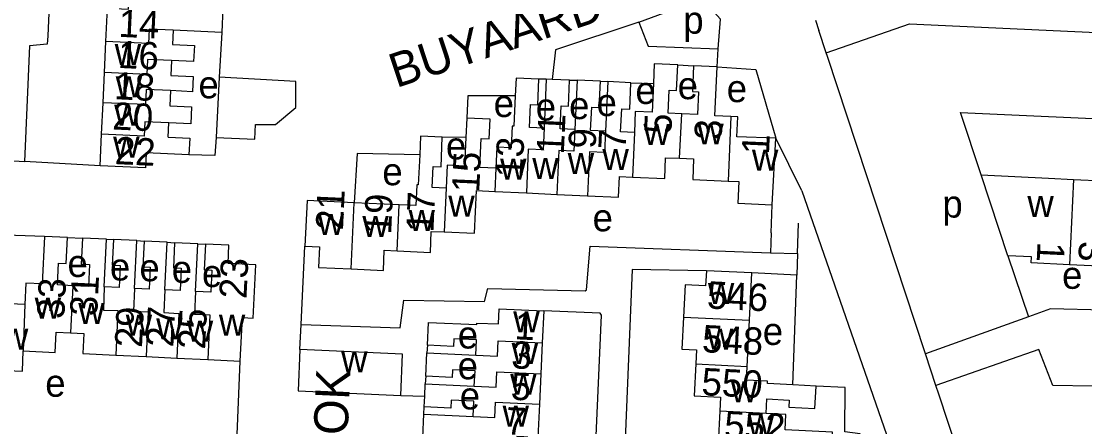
# Model space of a CAD drawing. Extents: x 163026 to 166241, y 382475 to 384501.
# Drawn here: x 164720.8 to 164876.6, y 383849.6 to 383908.9 of the extents above; entities that cross this region are included whole.
import ezdxf

# ---------------------------------------------------------------- set-up
doc = ezdxf.new("R2010")
doc.units = 0
for name, color, linetype in [('BLT_Basislijn', 7, 'Continuous'), ('BLT_Bebouwing', 7, 'Continuous'), ('BLT_Centroide', 7, 'Continuous'), ('BLT_Huisnummer', 7, 'Continuous'), ('BLT_Huisnummer_ tussenligend', 7, 'Continuous'), ('BLT_Onderverdeling_panden', 7, 'Continuous'), ('BLT_Straatnaam', 7, 'Continuous'), ('BLT_Vlakafsluiter', 7, 'Continuous')]:
    doc.layers.add(name, color=color, linetype=linetype)

msp = doc.modelspace()

# ---------------------------------------------------------------- linework, layer by layer
at = {"layer": 'BLT_Basislijn'}
for p, q in [((164811.26, 383908.79), (164815.88, 383910.53)), ((164837.14, 383909.08), (164837.63, 383907.58)), ((164750.18, 383907.3), (164749.82, 383900.74)), ((164838.71, 383904.34), (164837.63, 383907.58)), ((164822.72, 383902.27), (164822.9, 383904.89)), ((164838.91, 383903.76), (164838.71, 383904.34)), ((164853.18, 383860.42), (164838.91, 383903.76)), ((164816.97, 383902.56), (164819.28, 383902.43)), ((164749.82, 383900.74), (164749.34, 383891.93)), ((164797.7, 383900.47), (164796.62, 383900.47)), ((164801.12, 383900.32), (164802.22, 383900.32)), ((164805.63, 383900.16), (164806.71, 383900.1)), ((164810.11, 383899.95), (164813.39, 383899.81)), ((164785.92, 383891.91), (164782.48, 383891.99)), ((164835.16, 383884.12), (164831.33, 383891.81)), ((164716.91, 383888.66), (164721.3, 383888.39)), ((164732.37, 383887.77), (164721.3, 383888.39)), ((164835.16, 383884.12), (164855.95, 383824.31)), ((164830.63, 383877.95), (164830.8, 383882.06)), ((164834.48, 383874.92), (164834.67, 383879.37)), ((164727.57, 383877.3), (164729.77, 383877.19)), ((164733.28, 383877.03), (164734.32, 383877.01)), ((164737.73, 383876.85), (164738.8, 383876.77)), ((164742.17, 383876.61), (164743.26, 383876.51)), ((164746.67, 383876.35), (164747.79, 383876.31)), ((164761.81, 383864.57), (164762.37, 383876.03)), ((164834.48, 383874.92), (164834.38, 383871.78)), ((164865.32, 383874.61), (164868.33, 383865.66)), ((164834.38, 383871.78), (164827.83, 383872.09)), ((164833.84, 383855.7), (164834.38, 383871.78)), ((164761.63, 383860.9), (164761.81, 383864.57)), ((164868.33, 383865.66), (164853.24, 383860.25)), ((164780.29, 383861.5), (164780.22, 383860.41)), ((164853.24, 383860.25), (164853.18, 383860.42)), ((164854.75, 383855.63), (164853.24, 383860.25)), ((164751.99, 383838.17), (164752.9, 383859.2)), ((164780.06, 383856.97), (164779.99, 383855.85)), ((164855.18, 383854.33), (164854.75, 383855.63)), ((164776.39, 383854.13), (164779.9, 383854.03)), ((164876.79, 383789.3), (164855.18, 383854.33)), ((164779.77, 383851.4), (164779.82, 383852.47))]:
    msp.add_line(p, q, dxfattribs=at)
for points in [[(164724.46, 383947), (164723.41, 383924.81), (164725.5, 383924.59), (164724.72, 383906.83), (164724.61, 383905.61), (164722.03, 383905.35), (164721.3, 383888.39)], [(164822.9, 383904.89), (164823.21, 383909.24), (164821.39, 383911.31), (164818.74, 383911.55), (164815.88, 383910.53)], [(164811.26, 383908.79), (164799.08, 383904.78), (164798.59, 383900.43)], [(164811.26, 383908.79), (164812.63, 383905.31), (164822.9, 383904.89)], [(164838.71, 383904.34), (164850.92, 383908.57), (164906.7, 383905.99)], [(164822.72, 383902.27), (164828.39, 383901.89), (164831.33, 383891.81)], [(164749.34, 383891.93), (164755.01, 383891.69), (164755.11, 383893.84), (164758.05, 383893.84), (164761.03, 383896.32), (164761.03, 383900.12), (164749.82, 383900.74)], [(164793.16, 383898), (164786.22, 383898.02), (164786.05, 383894.77)], [(164861.42, 383886.44), (164858.36, 383895.58), (164911.09, 383893.17), (164924.8, 383858.88)], [(164749.34, 383891.93), (164749.19, 383889.28), (164745.38, 383889.39)], [(164779.17, 383889.39), (164770, 383889.58), (164769.56, 383882.38)], [(164724.22, 383877.45), (164700, 383878.25), (164699.22, 383878.29), (164699.04, 383876.11)], [(164761.81, 383864.57), (164776.33, 383864.07), (164776.84, 383868.13), (164788.64, 383867.93), (164789.15, 383869.81), (164803.39, 383869.47), (164803.61, 383869.63), (164804.13, 383876.02), (164830.54, 383875.06)], [(164830.54, 383875.06), (164834.48, 383874.92)], [(164821.16, 383872.42), (164810.3, 383872.59), (164809.23, 383846.49), (164815.44, 383845.75), (164814.64, 383824.63)], [(164879.55, 383869.61), (164879.4, 383866.62), (164871.57, 383866.82), (164868.33, 383865.66)], [(164803.64, 383817.37), (164805.82, 383865.93), (164805.6, 383866.19), (164797.34, 383866.53)], [(164877.73, 383855.54), (164871.9, 383855.63), (164869.87, 383860.88), (164854.75, 383855.63)], [(164843.38, 383841.46), (164843.7, 383848.53), (164841.45, 383848.81), (164841.47, 383855.33), (164837.22, 383855.53)]]:
    msp.add_lwpolyline(points, dxfattribs=at)
at = {"layer": 'BLT_Bebouwing'}
for p, q in [((164750.35, 383910.91), (164750.18, 383907.3)), ((164733.01, 383901.43), (164733.22, 383905.97)), ((164822.72, 383902.27), (164819.28, 383902.43)), ((164732.8, 383897.02), (164733.01, 383901.43)), ((164798.59, 383900.43), (164797.7, 383900.47)), ((164801.12, 383900.32), (164798.59, 383900.43)), ((164805.63, 383900.16), (164802.22, 383900.32)), ((164810.11, 383899.95), (164806.71, 383900.1)), ((164732.59, 383892.42), (164732.8, 383897.02)), ((164786.05, 383894.77), (164785.92, 383891.91)), ((164732.37, 383887.77), (164732.59, 383892.42)), ((164831.33, 383891.81), (164825.63, 383892.04)), ((164830.8, 383882.06), (164831.33, 383891.81)), ((164865.32, 383874.61), (164861.42, 383886.44)), ((164790.16, 383884.01), (164794.79, 383883.8)), ((164794.79, 383883.8), (164799.27, 383883.6)), ((164799.27, 383883.6), (164803.76, 383883.4)), ((164776.16, 383882.08), (164769.56, 383882.38)), ((164727.57, 383877.3), (164724.22, 383877.45)), ((164733.28, 383877.03), (164729.77, 383877.19)), ((164737.73, 383876.85), (164734.32, 383877.01)), ((164742.17, 383876.61), (164738.8, 383876.77)), ((164746.67, 383876.35), (164743.26, 383876.51)), ((164827.83, 383872.09), (164821.16, 383872.42)), ((164827.48, 383865.16), (164827.83, 383872.09)), ((164797.34, 383866.53), (164797.13, 383861.84)), ((164827.15, 383858.41), (164827.48, 383865.16)), ((164797.13, 383861.84), (164796.92, 383857.32)), ((164734.67, 383860.05), (164739.1, 383859.85)), ((164739.1, 383859.85), (164743.6, 383859.64)), ((164780.06, 383856.97), (164780.22, 383860.41)), ((164743.6, 383859.64), (164748.14, 383859.42)), ((164748.14, 383859.42), (164752.9, 383859.2)), ((164796.92, 383857.32), (164796.71, 383852.88)), ((164779.9, 383854.03), (164779.99, 383855.85)), ((164837.22, 383855.53), (164833.84, 383855.7)), ((164779.82, 383852.47), (164779.9, 383854.03)), ((164779.61, 383847.98), (164779.77, 383851.4))]:
    msp.add_line(p, q, dxfattribs=at)
for points in [[(164733.22, 383905.97), (164733.45, 383910.84), (164736.54, 383910.7), (164736.64, 383912.69)], [(164743.08, 383907.64), (164742.98, 383905.52)], [(164750.18, 383907.3), (164743.08, 383907.64)], [(164742.98, 383905.52), (164746.17, 383905.37), (164746.06, 383903.03), (164742.83, 383903.18)], [(164742.83, 383903.18), (164742.73, 383900.98)], [(164816.97, 383902.56), (164813.52, 383902.71), (164813.39, 383899.81)], [(164817.54, 383895.39), (164815.56, 383895.47), (164815.71, 383898.86), (164816.8, 383898.81), (164816.97, 383902.56)], [(164819.28, 383902.43), (164819.11, 383898.64), (164820.01, 383898.6), (164819.86, 383895.28), (164817.54, 383895.39)], [(164824.76, 383895), (164822.4, 383895.11), (164822.72, 383902.27)], [(164742.73, 383900.98), (164746.01, 383900.83), (164745.91, 383898.63), (164742.66, 383898.78)], [(164796.62, 383900.47), (164793.28, 383900.62), (164793.16, 383898)], [(164797.38, 383893.28), (164795.23, 383893.38), (164795.38, 383896.76), (164796.45, 383896.71), (164796.62, 383900.47)], [(164797.7, 383900.47), (164797.38, 383893.28)], [(164801.89, 383893.09), (164799.72, 383893.18), (164799.87, 383896.55), (164800.94, 383896.5), (164801.12, 383900.32)], [(164802.22, 383900.32), (164801.89, 383893.09)], [(164742.66, 383898.78), (164742.56, 383896.56)], [(164806.38, 383892.86), (164804.2, 383892.96), (164804.36, 383896.36), (164805.45, 383896.31), (164805.63, 383900.16)], [(164806.71, 383900.1), (164806.38, 383892.86)], [(164810.62, 383892.66), (164808.6, 383892.75), (164808.75, 383896.12), (164809.94, 383896.07), (164810.11, 383899.95)], [(164813.39, 383899.81), (164813.2, 383895.62), (164810.75, 383895.73), (164810.62, 383892.66)], [(164793.16, 383898), (164792.96, 383893.57), (164792.7, 383893.58), (164792.55, 383890.4), (164790.46, 383890.49), (164790.32, 383887.43)], [(164742.56, 383896.56), (164745.77, 383896.41), (164745.65, 383893.91), (164742.42, 383894.06)], [(164790.32, 383887.43), (164788, 383887.53), (164788.19, 383891.79), (164789.34, 383891.74), (164789.47, 383894.61), (164786.05, 383894.77)], [(164825.63, 383892.04), (164825.76, 383894.96), (164824.76, 383895)], [(164742.32, 383891.96), (164745.5, 383891.81), (164745.38, 383889.39)], [(164782.48, 383891.99), (164779.29, 383892.14), (164779.17, 383889.39)], [(164783.03, 383884.5), (164780.98, 383884.59), (164781.12, 383887.69), (164782.29, 383887.64), (164782.48, 383891.99)], [(164785.92, 383891.91), (164785.73, 383887.74), (164783.18, 383887.85), (164783.03, 383884.5)], [(164745.38, 383889.39), (164739.12, 383889.68), (164739.01, 383887.46), (164732.37, 383887.77)], [(164779.17, 383889.39), (164778.97, 383885), (164778.75, 383885.01), (164778.61, 383881.97), (164776.16, 383882.08)], [(164810.33, 383886.14), (164815.05, 383885.92), (164815.19, 383888.97), (164817.24, 383888.88)], [(164817.24, 383888.88), (164819.29, 383888.79), (164819.16, 383885.77), (164824.34, 383885.53)], [(164803.76, 383883.4), (164808.28, 383883.19), (164808.42, 383886.22), (164810.33, 383886.14)], [(164861.42, 383886.44), (164871.26, 383885.97), (164874.93, 383885.79)], [(164824.34, 383885.53), (164825.89, 383885.46), (164825.75, 383882.29), (164830.8, 383882.06)], [(164874.93, 383885.79), (164883.59, 383885.38), (164883.38, 383881.1)], [(164782.74, 383878.1), (164787.21, 383877.9), (164787.5, 383884.14), (164790.16, 383884.01)], [(164769.56, 383882.38), (164762.67, 383882.69), (164762.37, 383876.03)], [(164724.22, 383877.45), (164723.89, 383870.49), (164721.51, 383870.61), (164721.36, 383867.49)], [(164728.38, 383870.23), (164726.11, 383870.34), (164726.26, 383873.54), (164727.39, 383873.49), (164727.57, 383877.3)], [(164729.77, 383877.19), (164729.59, 383873.37), (164730.8, 383873.32), (164730.65, 383870.13), (164728.38, 383870.23)], [(164732.96, 383870.05), (164733.28, 383877.03)], [(164734.32, 383877.01), (164734.15, 383873.22), (164735.29, 383873.17), (164735.14, 383869.96), (164732.96, 383870.05)], [(164737.4, 383869.8), (164737.73, 383876.85)], [(164775.85, 383875.33), (164780.73, 383875.11), (164780.87, 383878.18), (164782.74, 383878.1)], [(164738.8, 383876.77), (164738.62, 383872.97), (164739.71, 383872.92), (164739.56, 383869.7), (164737.4, 383869.8)], [(164741.84, 383869.6), (164742.17, 383876.61)], [(164743.26, 383876.51), (164743.09, 383872.83), (164744.23, 383872.78), (164744.07, 383869.5), (164741.84, 383869.6)], [(164746.34, 383869.36), (164746.67, 383876.35)], [(164747.79, 383876.31), (164747.62, 383872.57), (164748.74, 383872.52), (164748.59, 383869.26), (164746.34, 383869.36)], [(164752.9, 383859.2), (164753.2, 383865.57), (164754.78, 383865.49), (164755.16, 383873.28), (164751.12, 383873.46), (164751.24, 383876.15), (164747.79, 383876.31)], [(164762.37, 383876.03), (164764.51, 383875.93), (164764.37, 383872.89), (164769.12, 383872.68)], [(164769.12, 383872.68), (164773.86, 383872.46), (164773.99, 383875.42), (164775.85, 383875.33)], [(164874.32, 383873.29), (164868.71, 383873.56), (164868.75, 383874.44), (164865.32, 383874.61)], [(164821.16, 383872.42), (164821.05, 383870.2), (164818.03, 383870.35), (164817.8, 383865.64)], [(164879.55, 383869.61), (164879.72, 383873.02), (164874.32, 383873.29)], [(164721.36, 383867.49), (164719.21, 383867.59), (164719.36, 383870.92), (164717.12, 383871.03), (164716.96, 383867.69), (164714.76, 383867.8)], [(164780.29, 383861.5), (164780.45, 383864.86), (164787.55, 383864.53), (164787.56, 383864.76), (164790.72, 383864.62), (164790.82, 383866.83), (164797.34, 383866.53)], [(164817.8, 383865.64), (164817.56, 383860.93), (164819.7, 383860.82), (164819.6, 383858.79)], [(164721.12, 383860.68), (164725.77, 383860.46), (164725.91, 383863.41), (164728.05, 383863.31)], [(164728.05, 383863.31), (164729.99, 383863.22), (164729.85, 383860.28), (164734.67, 383860.05)], [(164787.37, 383860.08), (164787.47, 383862.28), (164784.19, 383862.44), (164784.14, 383861.32), (164780.29, 383861.5)], [(164716.51, 383857.91), (164720.98, 383857.7), (164721.12, 383860.68)], [(164761.63, 383860.9), (164761.35, 383854.83), (164776.39, 383854.13)], [(164776.39, 383854.13), (164776.67, 383860.2), (164761.63, 383860.9)], [(164780.22, 383860.41), (164787.37, 383860.08)], [(164819.6, 383858.79), (164819.37, 383854.09), (164823.23, 383853.89), (164823.12, 383851.86)], [(164833.84, 383855.7), (164830.09, 383855.89), (164830.1, 383856.23), (164827.05, 383856.38), (164827.15, 383858.41)], [(164787.17, 383855.52), (164787.28, 383857.75), (164783.99, 383857.91), (164783.93, 383856.79), (164780.06, 383856.97)], [(164779.99, 383855.85), (164787.17, 383855.52)], [(164829.92, 383851.53), (164830.02, 383853.65), (164833.28, 383853.49), (164833.23, 383852.44), (164837.06, 383852.25), (164837.22, 383855.53)], [(164786.98, 383851.06), (164787.08, 383853.32), (164783.8, 383853.48), (164783.75, 383852.31), (164779.82, 383852.47)], [(164796.71, 383852.88), (164796.48, 383847.99), (164793.39, 383848.14), (164793.29, 383846.16)], [(164779.77, 383851.4), (164786.98, 383851.06)], [(164823.12, 383851.86), (164822.89, 383847.18), (164829.03, 383846.87), (164828.92, 383844.68)], [(164832.48, 383844.51), (164832.6, 383846.95), (164835.61, 383846.8), (164835.55, 383845.52), (164839.48, 383845.32), (164839.65, 383848.77), (164832.68, 383849.12), (164832.8, 383851.38), (164829.92, 383851.53)]]:
    msp.add_lwpolyline(points, dxfattribs=at)
at = {"layer": 'BLT_Onderverdeling_panden'}
for p, q in [((164817.24, 383888.88), (164817.54, 383895.39)), ((164824.76, 383895), (164824.34, 383885.53)), ((164810.62, 383892.66), (164810.33, 383886.14)), ((164790.32, 383887.43), (164790.16, 383884.01)), ((164874.93, 383885.79), (164874.32, 383873.29)), ((164783.03, 383884.5), (164782.74, 383878.1)), ((164769.12, 383872.68), (164769.56, 383882.38)), ((164775.85, 383875.33), (164776.16, 383882.08)), ((164728.38, 383870.23), (164728.05, 383863.31)), ((164721.36, 383867.49), (164721.12, 383860.68)), ((164817.8, 383865.64), (164827.48, 383865.16)), ((164819.6, 383858.79), (164827.15, 383858.41)), ((164829.92, 383851.53), (164823.12, 383851.86))]:
    msp.add_line(p, q, dxfattribs=at)
for points in [[(164743.08, 383907.64), (164739.53, 383907.8), (164739.43, 383905.68), (164733.22, 383905.97)], [(164742.83, 383903.18), (164739.32, 383903.34), (164739.22, 383901.15), (164733.01, 383901.43)], [(164742.66, 383898.78), (164739.12, 383898.95), (164739.01, 383896.73), (164732.8, 383897.02)], [(164742.42, 383894.06), (164738.9, 383894.23), (164738.8, 383892.12), (164732.59, 383892.42)], [(164742.32, 383891.96), (164742.42, 383894.06)], [(164797.38, 383893.28), (164797.23, 383890.12), (164795.08, 383890.22), (164794.79, 383883.8)], [(164801.89, 383893.09), (164801.75, 383889.91), (164799.57, 383890.01), (164799.27, 383883.6)], [(164806.38, 383892.86), (164806.24, 383889.71), (164804.06, 383889.81), (164803.76, 383883.4)], [(164732.96, 383870.05), (164732.85, 383866.66), (164734.98, 383866.6), (164734.67, 383860.05)], [(164737.4, 383869.8), (164737.25, 383866.5), (164739.41, 383866.4), (164739.1, 383859.85)], [(164741.84, 383869.6), (164741.69, 383866.29), (164743.91, 383866.18), (164743.6, 383859.64)], [(164746.34, 383869.36), (164746.19, 383866.08), (164748.44, 383865.97), (164748.14, 383859.42)], [(164787.37, 383860.08), (164790.58, 383859.93), (164790.68, 383862.14), (164797.13, 383861.84)], [(164787.17, 383855.52), (164790.37, 383855.37), (164790.47, 383857.61), (164796.92, 383857.32)], [(164786.98, 383851.06), (164790.16, 383850.91), (164790.26, 383853.18), (164796.71, 383852.88)]]:
    msp.add_lwpolyline(points, dxfattribs=at)
at = {"layer": 'BLT_Vlakafsluiter'}
msp.add_line((164830.63, 383877.95), (164830.54, 383875.06), dxfattribs=at)

# ---------------------------------------------------------------- texts
at = {"layer": 'BLT_Centroide'}
for s, p in [('p', (164817.77, 383907.12)), ('w', (164734.5, 383902.53)), ('w', (164734.65, 383897.81)), ('e', (164746.77, 383897.66)), ('e', (164816.95, 383897.53)), ('e', (164824.14, 383897.1)), ('e', (164810.77, 383896.83)), ('e', (164790, 383894.92)), ('e', (164796.17, 383894.41)), ('e', (164801.05, 383894.61)), ('e', (164805.07, 383895.06)), ('w', (164734.43, 383893.67)), ('w', (164811.94, 383890.82)), ('w', (164819.83, 383890.9)), ('w', (164734.28, 383888.95)), ('e', (164783.01, 383888.71)), ('w', (164800.85, 383886.56)), ('w', (164805.93, 383887.15)), ('w', (164827.83, 383887.08)), ('e', (164773.7, 383884.93)), ('w', (164790.95, 383885.76)), ('w', (164795.66, 383885.86)), ('w', (164783.36, 383880.35)), ('p', (164855.72, 383880.2)), ('w', (164868.17, 383880.3)), ('w', (164764.23, 383877.67)), ('w', (164770.77, 383877.38)), ('w', (164777.54, 383878.24)), ('e', (164804.49, 383878.19)), ('e', (164727.59, 383871.5)), ('e', (164733.8, 383870.98)), ('e', (164738.13, 383870.87)), ('e', (164742.86, 383870.64)), ('e', (164747.29, 383870.03)), ('e', (164873.25, 383869.77)), ('w', (164821.38, 383867.56)), ('w', (164722.79, 383865.39)), ('w', (164729.16, 383864.64)), ('w', (164736.12, 383862.93)), ('w', (164749.76, 383862.93)), ('w', (164792.87, 383863.38)), ('w', (164740.58, 383862.37)), ('w', (164745.06, 383862.04)), ('e', (164829.42, 383861.55)), ('w', (164717.98, 383860.86)), ('e', (164784.75, 383861.03)), ('w', (164821.23, 383860.87)), ('w', (164792.64, 383858.75)), ('w', (164767.67, 383857.53)), ('e', (164784.73, 383856.52)), ('e', (164724.33, 383853.97)), ('w', (164792.42, 383854.25)), ('e', (164785.04, 383852.11)), ('w', (164824.76, 383853.13)), ('w', (164791.31, 383849.6)), ('w', (164827.2, 383848.19))]:
    msp.add_text(s, height=4, dxfattribs=at).set_placement(p)
at = {"layer": 'BLT_Huisnummer'}
for s, rotation, p in [('14', 357.31, (164735.02, 383906.67)), ('18', 357.31, (164734.36, 383897.54)), ('5', 87.4042, (164816.02, 383892.38)), ('9', 87.4042, (164804.93, 383890.22)), ('22', 357.31, (164734.45, 383888.04)), ('13', 87.4042, (164794.22, 383885.98)), ('1', 87.4097, (164830.32, 383889.38)), ('21', 87.4042, (164767.93, 383878.29)), ('17', 87.4042, (164781.17, 383877.96)), ('1', 267.2521, (164869.67, 383876.7)), ('23', 87.1824, (164753.79, 383868.26)), ('31', 87.1824, (164731.92, 383865.71)), ('546', 357.1554, (164821.18, 383866.9)), ('27', 87.1824, (164743.08, 383861.17)), ('1', 357.3147, (164793, 383862.39)), ('550', 357.1554, (164820.38, 383854.21)), ('5', 357.3147, (164792.44, 383853.54))]:
    msp.add_text(s, height=4, rotation=rotation, dxfattribs=at).set_placement(p)
at = {"layer": 'BLT_Huisnummer_ tussenligend'}
for s, rotation, p in [('16', 357.31, (164734.93, 383902.12)), ('20', 357.31, (164734.1, 383893.11)), ('11', 87.4042, (164800.27, 383889.4)), ('3', 87.4097, (164823.38, 383891.51)), ('7', 87.4042, (164809.32, 383890.09)), ('15', 87.4042, (164787.88, 383883.81)), ('19', 87.4042, (164774.98, 383877.66)), ('3', 267.2521, (164875.76, 383876.79)), ('33', 87.1824, (164727.1, 383865.31)), ('29', 87.1824, (164738.49, 383861.1)), ('25', 87.1824, (164747.73, 383860.85)), ('548', 357.1554, (164820.46, 383860.5)), ('3', 357.3147, (164792.53, 383858.14)), ('7', 357.3147, (164791.72, 383848.47)), ('552', 357.1554, (164823.7, 383847.91))]:
    msp.add_text(s, height=4, rotation=rotation, dxfattribs=at).set_placement(p)
at = {"layer": 'BLT_Straatnaam'}
for s, rotation, p in [('BUYAARD', 18.2583, (164775.73, 383899.15)), ('OTTERSTOK', 87.4679, (164767.23, 383817.11))]:
    msp.add_text(s, height=5, rotation=rotation, dxfattribs=at).set_placement(p)

doc.saveas('drawing.dxf')
